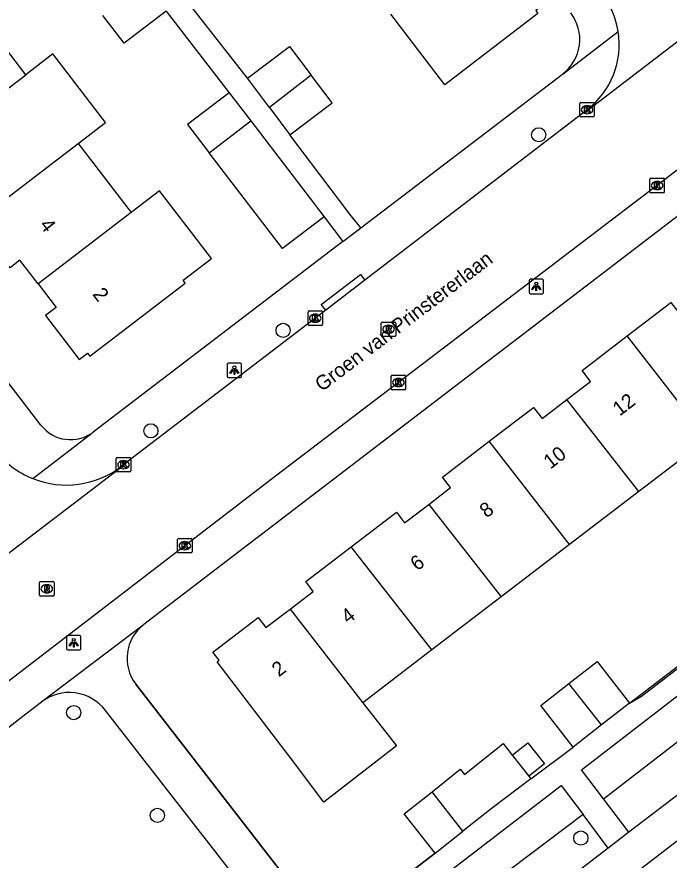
# Model space of a CAD drawing. Extents: x 159353 to 160616, y 385893 to 387321.
# Drawn here: x 160101.7 to 160146.8, y 386810.9 to 386869.2 of the extents above; entities that cross this region are included whole.
import ezdxf

# ---------------------------------------------------------------- set-up
doc = ezdxf.new("R2010")
doc.units = 0
for name, color, linetype in [('IMGEO_Boom', 7, 'Continuous'), ('IMGEO_Groenvoorziening', 7, 'Continuous'), ('IMGEO_Kolk', 7, 'Continuous'), ('IMGEO_Lichtpunt', 7, 'Continuous'), ('IMGEO_Muur', 7, 'Continuous'), ('IMGEO_Openbare_ruimte_label', 7, 'Continuous'), ('IMGEO_Pand', 7, 'Continuous'), ('IMGEO_Pand_nummerreeks', 7, 'Continuous'), ('IMGEO_Rijbaan_lokaal_open', 7, 'Continuous'), ('IMGEO_Rioolput', 7, 'Continuous'), ('IMGEO_Voetpad_open', 7, 'Continuous')]:
    doc.layers.add(name, color=color, linetype=linetype)

msp = doc.modelspace()

# ---------------------------------------------------------------- linework, layer by layer
at = {"layer": 'IMGEO_Boom'}
for centre in [(160137.803, 386861.062), (160120.133, 386847.536), (160110.991, 386840.589), (160105.655, 386821.099), (160111.441, 386813.995), (160140.714, 386812.426)]:
    msp.add_circle(centre, 0.489, dxfattribs=at)
at = {"layer": 'IMGEO_Groenvoorziening'}
for points in [[(160142.279, 386815.143), (160156.642, 386826.232)], [(160140.867, 386814.054), (160125.664, 386802.571)]]:
    msp.add_lwpolyline(points, dxfattribs=at)
at = {"layer": 'IMGEO_Kolk'}
for p, q in [((160140.646, 386862.368), (160140.646, 386863.22)), ((160140.721, 386863.294), (160141.573, 386863.294)), ((160141.647, 386863.22), (160141.647, 386862.368)), ((160141.134, 386863.074), (160141.159, 386863.074)), ((160141.573, 386862.294), (160140.721, 386862.294)), ((160141.157, 386862.514), (160141.132, 386862.514)), ((160145.486, 386857.127), (160145.486, 386857.979)), ((160145.561, 386858.053), (160146.413, 386858.053)), ((160146.487, 386857.979), (160146.487, 386857.127)), ((160145.974, 386857.833), (160145.999, 386857.833)), ((160146.413, 386857.053), (160145.561, 386857.053)), ((160145.997, 386857.273), (160145.972, 386857.273)), ((160121.854, 386847.951), (160121.854, 386848.803)), ((160121.929, 386848.877), (160122.781, 386848.877)), ((160122.342, 386848.657), (160122.367, 386848.657)), ((160122.855, 386848.803), (160122.855, 386847.951)), ((160122.365, 386848.097), (160122.34, 386848.097)), ((160122.781, 386847.877), (160121.929, 386847.877)), ((160127.603, 386843.502), (160127.603, 386844.354)), ((160127.678, 386844.428), (160128.53, 386844.428)), ((160128.091, 386844.208), (160128.116, 386844.208)), ((160128.604, 386844.354), (160128.604, 386843.502)), ((160128.53, 386843.428), (160127.678, 386843.428)), ((160128.114, 386843.648), (160128.089, 386843.648)), ((160108.671, 386838.744), (160109.523, 386838.744)), ((160108.596, 386837.818), (160108.596, 386838.67)), ((160109.084, 386838.524), (160109.109, 386838.524)), ((160109.597, 386838.67), (160109.597, 386837.818)), ((160109.523, 386837.744), (160108.671, 386837.744)), ((160109.107, 386837.964), (160109.082, 386837.964)), ((160112.84, 386832.215), (160112.84, 386833.067)), ((160112.915, 386833.141), (160113.767, 386833.141)), ((160113.328, 386832.921), (160113.353, 386832.921)), ((160113.841, 386833.067), (160113.841, 386832.215)), ((160113.351, 386832.361), (160113.326, 386832.361)), ((160113.767, 386832.141), (160112.915, 386832.141))]:
    msp.add_line(p, q, dxfattribs=at)
for points in [[(160140.646, 386862.368), (160140.646, 386863.22)], [(160140.721, 386863.294), (160141.573, 386863.294)], [(160141.647, 386863.22), (160141.647, 386862.368)], [(160140.967, 386862.994), (160141.09, 386862.994), (160141.09, 386862.843), (160141.22, 386862.994), (160141.384, 386862.994), (160141.238, 386862.843), (160141.391, 386862.594), (160141.239, 386862.594), (160141.154, 386862.758), (160141.09, 386862.691), (160141.09, 386862.594), (160140.967, 386862.594), (160140.967, 386862.994)], [(160141.573, 386862.294), (160140.721, 386862.294)], [(160145.486, 386857.127), (160145.486, 386857.979)], [(160145.561, 386858.053), (160146.413, 386858.053)], [(160146.487, 386857.979), (160146.487, 386857.127)], [(160145.807, 386857.753), (160145.93, 386857.753), (160145.93, 386857.602), (160146.06, 386857.753), (160146.224, 386857.753), (160146.078, 386857.602), (160146.231, 386857.353), (160146.079, 386857.353), (160145.994, 386857.517), (160145.93, 386857.45), (160145.93, 386857.353), (160145.807, 386857.353), (160145.807, 386857.753)], [(160146.413, 386857.053), (160145.561, 386857.053)], [(160121.854, 386847.951), (160121.854, 386848.803)], [(160121.929, 386848.877), (160122.781, 386848.877)], [(160122.855, 386848.803), (160122.855, 386847.951)], [(160122.175, 386848.577), (160122.298, 386848.577), (160122.298, 386848.426), (160122.428, 386848.577), (160122.592, 386848.577), (160122.446, 386848.426), (160122.599, 386848.177), (160122.447, 386848.177), (160122.362, 386848.341), (160122.298, 386848.274), (160122.298, 386848.177), (160122.175, 386848.177), (160122.175, 386848.577)], [(160122.781, 386847.877), (160121.929, 386847.877)], [(160127.603, 386843.502), (160127.603, 386844.354)], [(160127.678, 386844.428), (160128.53, 386844.428)], [(160127.924, 386844.128), (160128.047, 386844.128), (160128.047, 386843.977), (160128.177, 386844.128), (160128.341, 386844.128), (160128.195, 386843.977), (160128.348, 386843.728), (160128.196, 386843.728), (160128.111, 386843.892), (160128.047, 386843.825), (160128.047, 386843.728), (160127.924, 386843.728), (160127.924, 386844.128)], [(160128.604, 386844.354), (160128.604, 386843.502)], [(160128.53, 386843.428), (160127.678, 386843.428)], [(160108.671, 386838.744), (160109.523, 386838.744)], [(160108.596, 386837.818), (160108.596, 386838.67)], [(160108.917, 386838.444), (160109.04, 386838.444), (160109.04, 386838.293), (160109.17, 386838.444), (160109.334, 386838.444), (160109.188, 386838.293), (160109.341, 386838.044), (160109.189, 386838.044), (160109.104, 386838.208), (160109.04, 386838.141), (160109.04, 386838.044), (160108.917, 386838.044), (160108.917, 386838.444)], [(160109.597, 386838.67), (160109.597, 386837.818)], [(160109.523, 386837.744), (160108.671, 386837.744)], [(160112.84, 386832.215), (160112.84, 386833.067)], [(160112.915, 386833.141), (160113.767, 386833.141)], [(160113.841, 386833.067), (160113.841, 386832.215)], [(160113.161, 386832.841), (160113.284, 386832.841), (160113.284, 386832.69), (160113.414, 386832.841), (160113.578, 386832.841), (160113.432, 386832.69), (160113.585, 386832.441), (160113.433, 386832.441), (160113.348, 386832.605), (160113.284, 386832.538), (160113.284, 386832.441), (160113.161, 386832.441), (160113.161, 386832.841)], [(160113.767, 386832.141), (160112.915, 386832.141)]]:
    msp.add_lwpolyline(points, dxfattribs=at)
for centre, start, end in [((160140.723, 386863.218), 91.55205, 178.44795), ((160140.723, 386863.218), 91.55205, 178.44795), ((160141.571, 386863.218), 1.55205, 88.44795), ((160141.571, 386863.218), 1.55205, 88.44795), ((160140.723, 386862.37), 181.55205, 268.44795), ((160140.723, 386862.37), 181.55205, 268.44795), ((160141.571, 386862.37), 271.55205, 358.44795), ((160141.571, 386862.37), 271.55205, 358.44795), ((160145.563, 386857.977), 91.55205, 178.44795), ((160145.563, 386857.977), 91.55205, 178.44795), ((160146.411, 386857.977), 1.55205, 88.44795), ((160146.411, 386857.977), 1.55205, 88.44795), ((160145.563, 386857.129), 181.55205, 268.44795), ((160145.563, 386857.129), 181.55205, 268.44795), ((160146.411, 386857.129), 271.55205, 358.44795), ((160146.411, 386857.129), 271.55205, 358.44795), ((160121.931, 386848.801), 91.55205, 178.44795), ((160121.931, 386848.801), 91.55205, 178.44795), ((160122.779, 386848.801), 1.55205, 88.44795), ((160122.779, 386848.801), 1.55205, 88.44795), ((160121.931, 386847.953), 181.55205, 268.44795), ((160121.931, 386847.953), 181.55205, 268.44795), ((160122.779, 386847.953), 271.55205, 358.44795), ((160122.779, 386847.953), 271.55205, 358.44795), ((160127.68, 386844.352), 91.55205, 178.44795), ((160127.68, 386844.352), 91.55205, 178.44795), ((160128.528, 386844.352), 1.55205, 88.44795), ((160128.528, 386844.352), 1.55205, 88.44795), ((160127.68, 386843.504), 181.55205, 268.44795), ((160127.68, 386843.504), 181.55205, 268.44795), ((160128.528, 386843.504), 271.55205, 358.44795), ((160128.528, 386843.504), 271.55205, 358.44795), ((160108.673, 386838.668), 91.55205, 178.44795), ((160108.673, 386838.668), 91.55205, 178.44795), ((160109.521, 386838.668), 1.55205, 88.44795), ((160109.521, 386838.668), 1.55205, 88.44795), ((160108.673, 386837.82), 181.55205, 268.44795), ((160108.673, 386837.82), 181.55205, 268.44795), ((160109.521, 386837.82), 271.55205, 358.44795), ((160109.521, 386837.82), 271.55205, 358.44795), ((160112.917, 386833.065), 91.55205, 178.44795), ((160112.917, 386833.065), 91.55205, 178.44795), ((160113.765, 386833.065), 1.55205, 88.44795), ((160113.765, 386833.065), 1.55205, 88.44795), ((160112.917, 386832.217), 181.55205, 268.44795), ((160112.917, 386832.217), 181.55205, 268.44795), ((160113.765, 386832.217), 271.55205, 358.44795), ((160113.765, 386832.217), 271.55205, 358.44795)]:
    msp.add_arc(centre, 0.0765, start, end, dxfattribs=at)
for centre, major_axis, ratio, start_param, end_param in [((160141.133, 386862.794), (-0.387, 0.002), 0.722429, 4.712389, 7.853982), ((160141.158, 386862.794), (-0.39, 0.002), 0.717154, 1.570796, 4.712389), ((160145.973, 386857.553), (-0.387, 0.002), 0.722429, 4.712389, 7.853982), ((160145.998, 386857.553), (-0.39, 0.002), 0.717154, 1.570796, 4.712389), ((160122.341, 386848.377), (-0.387, 0.002), 0.722429, 4.712389, 7.853982), ((160122.366, 386848.377), (-0.39, 0.002), 0.717154, 1.570796, 4.712389), ((160128.09, 386843.928), (-0.387, 0.002), 0.722429, 4.712389, 7.853982), ((160128.115, 386843.928), (-0.39, 0.002), 0.717154, 1.570796, 4.712389), ((160109.083, 386838.244), (-0.387, 0.002), 0.722429, 4.712389, 7.853982), ((160109.108, 386838.244), (-0.39, 0.002), 0.717154, 1.570796, 4.712389), ((160113.327, 386832.641), (-0.387, 0.002), 0.722429, 4.712389, 7.853982), ((160113.352, 386832.641), (-0.39, 0.002), 0.717154, 1.570796, 4.712389)]:
    msp.add_ellipse(centre, major_axis=major_axis, ratio=ratio, start_param=start_param, end_param=end_param, dxfattribs=at)
at = {"layer": 'IMGEO_Lichtpunt'}
for p, q in [((160137.135, 386850.972), (160137.135, 386850.165)), ((160137.135, 386850.972), (160137.135, 386850.165)), ((160138.037, 386851.067), (160137.229, 386851.067)), ((160138.037, 386851.067), (160137.229, 386851.067)), ((160138.131, 386850.165), (160138.131, 386850.972)), ((160138.131, 386850.165), (160138.131, 386850.972)), ((160137.229, 386850.071), (160138.037, 386850.071)), ((160137.229, 386850.071), (160138.037, 386850.071)), ((160116.262, 386845.182), (160116.262, 386844.375)), ((160116.262, 386845.182), (160116.262, 386844.375)), ((160117.164, 386845.277), (160116.356, 386845.277)), ((160117.164, 386845.277), (160116.356, 386845.277)), ((160117.258, 386844.375), (160117.258, 386845.182)), ((160117.258, 386844.375), (160117.258, 386845.182)), ((160116.356, 386844.281), (160117.164, 386844.281)), ((160116.356, 386844.281), (160117.164, 386844.281)), ((160106.061, 386826.428), (160105.253, 386826.428)), ((160106.061, 386826.428), (160105.253, 386826.428)), ((160105.159, 386826.333), (160105.159, 386825.526)), ((160105.159, 386826.333), (160105.159, 386825.526)), ((160106.155, 386825.526), (160106.155, 386826.333)), ((160106.155, 386825.526), (160106.155, 386826.333)), ((160105.253, 386825.432), (160106.061, 386825.432)), ((160105.253, 386825.432), (160106.061, 386825.432))]:
    msp.add_line(p, q, dxfattribs=at)
for points in [[(160137.509, 386850.636), (160137.548, 386850.608), (160137.36, 386850.346), (160137.322, 386850.373), (160137.509, 386850.636)], [(160137.611, 386850.588), (160137.658, 386850.588), (160137.658, 386850.266), (160137.611, 386850.266), (160137.611, 386850.588)], [(160137.721, 386850.608), (160137.759, 386850.635), (160137.946, 386850.373), (160137.907, 386850.345), (160137.721, 386850.608)], [(160116.636, 386844.846), (160116.675, 386844.818), (160116.487, 386844.556), (160116.449, 386844.583), (160116.636, 386844.846)], [(160116.738, 386844.798), (160116.785, 386844.798), (160116.785, 386844.476), (160116.738, 386844.476), (160116.738, 386844.798)], [(160116.848, 386844.818), (160116.886, 386844.845), (160117.073, 386844.583), (160117.034, 386844.555), (160116.848, 386844.818)], [(160105.533, 386825.997), (160105.572, 386825.969), (160105.384, 386825.707), (160105.346, 386825.734), (160105.533, 386825.997)], [(160105.635, 386825.949), (160105.682, 386825.949), (160105.682, 386825.627), (160105.635, 386825.627), (160105.635, 386825.949)], [(160105.745, 386825.969), (160105.783, 386825.996), (160105.97, 386825.734), (160105.931, 386825.706), (160105.745, 386825.969)]]:
    msp.add_lwpolyline(points, dxfattribs=at)
for centre in [(160137.634, 386850.77), (160116.761, 386844.98), (160105.658, 386826.131)]:
    msp.add_circle(centre, 0.0994, dxfattribs=at)
for centre, start, end in [((160137.229, 386850.972), 90, 180), ((160137.229, 386850.972), 90, 180), ((160138.037, 386850.972), 0, 90), ((160138.037, 386850.972), 0, 90), ((160137.229, 386850.165), 180, 270), ((160137.229, 386850.165), 180, 270), ((160138.037, 386850.165), 270, 0), ((160138.037, 386850.165), 270, 360), ((160116.356, 386845.182), 90, 180), ((160116.356, 386845.182), 90, 180), ((160117.164, 386845.182), 0, 90), ((160117.164, 386845.182), 0, 90), ((160116.356, 386844.375), 180, 270), ((160116.356, 386844.375), 180, 270), ((160117.164, 386844.375), 270, 0), ((160117.164, 386844.375), 270, 360), ((160105.253, 386826.333), 90, 180), ((160105.253, 386826.333), 90, 180), ((160106.061, 386826.333), 0, 90), ((160106.061, 386826.333), 0, 90), ((160105.253, 386825.526), 180, 270), ((160105.253, 386825.526), 180, 270), ((160106.061, 386825.526), 270, 0), ((160106.061, 386825.526), 270, 360)]:
    msp.add_arc(centre, 0.0946, start, end, dxfattribs=at)
at = {"layer": 'IMGEO_Muur'}
for points in [[(160144.079, 386821.763), (160149.686, 386826.04)], [(160123.336, 386805.777), (160109.942, 386823.075)], [(160130.649, 386811.385), (160123.336, 386805.777)]]:
    msp.add_lwpolyline(points, dxfattribs=at)
at = {"layer": 'IMGEO_Pand'}
for points in [[(160133.851, 386874.227), (160135.076, 386872.633), (160135.788, 386873.18), (160138.167, 386870.084), (160137.605, 386869.651), (160137.753, 386869.459), (160131.324, 386864.519), (160127.572, 386869.402)], [(160102.337, 386865.215), (160098.707, 386869.954)], [(160112.045, 386869.623), (160109.153, 386867.394), (160107.679, 386869.306)], [(160117.665, 386864.968), (160120.583, 386867.166), (160122.079, 386865.181)], [(160105.971, 386860.471), (160107.855, 386861.915), (160104.221, 386866.659), (160102.337, 386865.215)], [(160095.901, 386860.286), (160102.337, 386865.215)], [(160119.182, 386862.955), (160117.665, 386864.968)], [(160122.079, 386865.181), (160119.182, 386862.955)], [(160120.602, 386861.07), (160123.52, 386863.268), (160122.079, 386865.181)], [(160116.409, 386863.967), (160113.532, 386861.77), (160115.021, 386859.82)], [(160116.409, 386863.967), (160117.895, 386862.021)], [(160119.182, 386862.955), (160120.602, 386861.07)], [(160115.021, 386859.82), (160117.895, 386862.021)], [(160117.895, 386862.021), (160122.961, 386855.386)], [(160098.852, 386855.019), (160105.971, 386860.471)], [(160105.971, 386860.471), (160109.632, 386855.692)], [(160122.961, 386855.386), (160120.084, 386853.189), (160115.021, 386859.82)], [(160103.189, 386850.757), (160104.439, 386849.123), (160103.711, 386848.567), (160106.037, 386845.527), (160106.605, 386845.961), (160106.763, 386845.754), (160113.372, 386850.809), (160113.225, 386851.001), (160115.181, 386852.499), (160111.588, 386857.19), (160109.632, 386855.692)], [(160109.632, 386855.692), (160103.189, 386850.757)], [(160103.189, 386850.757), (160101.941, 386852.39), (160101.261, 386851.87), (160098.852, 386855.019)], [(160143.911, 386847.155), (160146.939, 386849.472), (160147.514, 386848.721), (160149.265, 386850.062)], [(160139.752, 386842.755), (160141.385, 386844.005), (160140.798, 386844.772), (160143.911, 386847.155)], [(160149.463, 386840.021), (160143.911, 386847.155)], [(160134.377, 386839.864), (160137.443, 386842.21), (160138.032, 386841.439), (160139.752, 386842.755)], [(160144.713, 386836.386), (160139.752, 386842.755)], [(160130.203, 386835.501), (160131.715, 386836.658), (160131.152, 386837.395), (160134.377, 386839.864)], [(160139.933, 386832.728), (160134.377, 386839.864)], [(160149.463, 386840.021), (160144.713, 386836.386)], [(160144.713, 386836.386), (160139.933, 386832.728)], [(160124.843, 386832.573), (160127.968, 386834.965), (160128.535, 386834.224), (160130.203, 386835.501)], [(160130.203, 386835.501), (160135.203, 386829.107)], [(160120.612, 386828.255), (160122.219, 386829.485), (160121.698, 386830.166), (160124.843, 386832.573)], [(160130.404, 386825.434), (160124.843, 386832.573)], [(160139.933, 386832.728), (160135.203, 386829.107)], [(160135.203, 386829.107), (160130.404, 386825.434)], [(160125.639, 386821.788), (160127.981, 386818.795), (160122.939, 386814.913), (160120.65, 386817.969), (160115.564, 386824.614), (160115.708, 386824.724), (160115.281, 386825.282), (160118.406, 386827.673), (160118.94, 386826.976), (160120.612, 386828.255)], [(160120.612, 386828.255), (160125.639, 386821.788)], [(160130.404, 386825.434), (160125.639, 386821.788)], [(160139.895, 386823.106), (160141.846, 386824.627), (160144.079, 386821.763)], [(160140.176, 386818.72), (160137.943, 386821.584), (160139.895, 386823.106)], [(160142.133, 386820.245), (160139.895, 386823.106)], [(160144.079, 386821.763), (160142.133, 386820.245)], [(160142.133, 386820.245), (160140.176, 386818.72)], [(160130.43, 386815.625), (160132.382, 386817.183), (160132.668, 386816.824), (160135.342, 386818.957), (160135.977, 386818.155)], [(160135.977, 386818.155), (160137.051, 386819.006), (160138.194, 386817.563), (160137.12, 386816.712)], [(160135.977, 386818.155), (160137.12, 386816.712)], [(160137.268, 386816.525), (160134.516, 386814.449), (160132.553, 386812.894)], [(160137.12, 386816.712), (160137.268, 386816.525)], [(160130.649, 386811.385), (160128.506, 386814.09), (160130.43, 386815.625)], [(160132.553, 386812.894), (160130.43, 386815.625)], [(160130.649, 386811.385), (160132.553, 386812.894)]]:
    msp.add_lwpolyline(points, dxfattribs=at)
at = {"layer": 'IMGEO_Rijbaan_lokaal_open'}
for points in [[(160196.463, 386896.31), (160151.064, 386861.424), (160119.702, 386837.529), (160092.045, 386816.287), (160050.74, 386784.659)], [(160141.145, 386862.791), (160141.218, 386862.777), (160155.809, 386874), (160155.806, 386874.043)], [(160141.145, 386862.791), (160125.787, 386851.005)], [(160074.907, 386756.678), (160120.288, 386791.413), (160167.628, 386827.818), (160197.523, 386850.669), (160202.747, 386854.665), (160204.504, 386856.016)], [(160125.787, 386851.005), (160123.766, 386849.454), (160123.08, 386848.93)], [(160123.08, 386848.93), (160108.938, 386838.121)], [(160093.675, 386826.456), (160093.699, 386826.464), (160108.943, 386838.074), (160108.938, 386838.121)]]:
    msp.add_lwpolyline(points, dxfattribs=at)
for centre, radius, start, end in [((160137.695, 386867.307), 5.675, 9.17475, 37.51487), ((160137.681, 386867.304), 5.689, 307.51015, 9.1862), ((160105.149, 386843.073), 6.232, 217.40254, 248.17855), ((160105.153, 386843.072), 6.232, 248.14223, 307.39732)]:
    msp.add_arc(centre, radius, start, end, dxfattribs=at)
at = {"layer": 'IMGEO_Rioolput'}
for p, q in [((160126.922, 386847.187), (160126.922, 386848.039)), ((160126.997, 386848.113), (160127.849, 386848.113)), ((160127.923, 386848.039), (160127.923, 386847.187)), ((160127.41, 386847.893), (160127.435, 386847.893)), ((160127.849, 386847.113), (160126.997, 386847.113)), ((160127.433, 386847.333), (160127.408, 386847.333)), ((160103.294, 386829.238), (160103.294, 386830.09)), ((160103.369, 386830.164), (160104.221, 386830.164)), ((160103.782, 386829.944), (160103.807, 386829.944)), ((160104.295, 386830.09), (160104.295, 386829.238)), ((160103.805, 386829.384), (160103.78, 386829.384)), ((160104.221, 386829.164), (160103.369, 386829.164))]:
    msp.add_line(p, q, dxfattribs=at)
for points in [[(160126.922, 386847.187), (160126.922, 386848.039)], [(160126.997, 386848.113), (160127.849, 386848.113)], [(160127.923, 386848.039), (160127.923, 386847.187)], [(160127.511, 386847.811), (160127.259, 386847.813), (160127.259, 386847.413)], [(160127.259, 386847.413), (160127.383, 386847.413), (160127.383, 386847.575), (160127.394, 386847.575)], [(160127.437, 386847.732), (160127.383, 386847.732), (160127.383, 386847.651)], [(160127.383, 386847.651), (160127.435, 386847.651)], [(160127.441, 386847.546), (160127.512, 386847.413), (160127.652, 386847.413), (160127.587, 386847.539)], [(160127.849, 386847.113), (160126.997, 386847.113)], [(160103.294, 386829.238), (160103.294, 386830.09)], [(160103.369, 386830.164), (160104.221, 386830.164)], [(160104.295, 386830.09), (160104.295, 386829.238)], [(160103.883, 386829.862), (160103.631, 386829.864), (160103.631, 386829.464)], [(160103.631, 386829.464), (160103.755, 386829.464), (160103.755, 386829.626), (160103.766, 386829.626)], [(160103.809, 386829.783), (160103.755, 386829.783), (160103.755, 386829.702)], [(160103.755, 386829.702), (160103.807, 386829.702)], [(160103.813, 386829.597), (160103.884, 386829.464), (160104.024, 386829.464), (160103.959, 386829.59)], [(160104.221, 386829.164), (160103.369, 386829.164)]]:
    msp.add_lwpolyline(points, dxfattribs=at)
for centre, radius, start, end in [((160126.999, 386848.037), 0.0765, 91.55205, 178.44795), ((160126.999, 386848.037), 0.0765, 91.55205, 178.44795), ((160127.847, 386848.037), 0.0765, 1.55205, 88.44795), ((160127.847, 386848.037), 0.0765, 1.55205, 88.44795), ((160127.393, 386847.522), 0.0533, 26.02933, 88.69889), ((160127.419, 386847.84), 0.19, 274.7715, 282.96867), ((160127.443, 386847.636), 0.0964, 77.00612, 93.18647), ((160127.457, 386847.693), 0.0378, 276.66336, 79.67722), ((160127.51, 386847.701), 0.109, 350.36119, 89.41601), ((160127.508, 386847.701), 0.112, 277.58423, 350.98172), ((160127.492, 386847.486), 0.108, 29.51342, 73.79051), ((160126.999, 386847.189), 0.0765, 181.55205, 268.44795), ((160126.999, 386847.189), 0.0765, 181.55205, 268.44795), ((160127.847, 386847.189), 0.0765, 271.55205, 358.44795), ((160127.847, 386847.189), 0.0765, 271.55205, 358.44795), ((160103.371, 386830.088), 0.0765, 91.55205, 178.44795), ((160103.371, 386830.088), 0.0765, 91.55205, 178.44795), ((160104.219, 386830.088), 0.0765, 1.55205, 88.44795), ((160104.219, 386830.088), 0.0765, 1.55205, 88.44795), ((160103.765, 386829.573), 0.0533, 26.02933, 88.69889), ((160103.791, 386829.891), 0.19, 274.7715, 282.96867), ((160103.815, 386829.687), 0.0964, 77.00612, 93.18647), ((160103.829, 386829.744), 0.0378, 276.66336, 79.67722), ((160103.882, 386829.752), 0.109, 350.36119, 89.41601), ((160103.88, 386829.752), 0.112, 277.58423, 350.98172), ((160103.864, 386829.537), 0.108, 29.51342, 73.79051), ((160103.371, 386829.24), 0.0765, 181.55205, 268.44795), ((160103.371, 386829.24), 0.0765, 181.55205, 268.44795), ((160104.219, 386829.24), 0.0765, 271.55205, 358.44795), ((160104.219, 386829.24), 0.0765, 271.55205, 358.44795)]:
    msp.add_arc(centre, radius, start, end, dxfattribs=at)
for centre, major_axis, ratio, start_param, end_param in [((160127.409, 386847.613), (-0.387, 0.002), 0.722429, 4.712389, 7.853982), ((160127.434, 386847.613), (-0.39, 0.002), 0.717154, 1.570796, 4.712389), ((160103.781, 386829.664), (-0.387, 0.002), 0.722429, 4.712389, 7.853982), ((160103.806, 386829.664), (-0.39, 0.002), 0.717154, 1.570796, 4.712389)]:
    msp.add_ellipse(centre, major_axis=major_axis, ratio=ratio, start_param=start_param, end_param=end_param, dxfattribs=at)
at = {"layer": 'IMGEO_Voetpad_open'}
for points in [[(160103.386, 386840.991), (160051.664, 386908.582)], [(160201.563, 386896.896), (160110.499, 386827.185)], [(160117.665, 386864.968), (160113.304, 386870.567)], [(160112.045, 386869.623), (160116.409, 386863.967)], [(160139.454, 386865.26), (160139.493, 386865.27), (160143.297, 386868.212)], [(160125.517, 386854.628), (160139.454, 386865.26)], [(160125.517, 386854.628), (160124.749, 386855.564), (160120.602, 386861.07)], [(160122.961, 386855.386), (160124.267, 386853.674)], [(160124.267, 386853.674), (160125.517, 386854.628)], [(160124.267, 386853.674), (160107.007, 386840.507)], [(160123.08, 386848.93), (160122.773, 386849.324), (160125.48, 386851.399), (160125.787, 386851.005)], [(160102.833, 386837.288), (160107.004, 386840.496), (160107.007, 386840.507)], [(160142.279, 386815.143), (160140.768, 386817.136), (160155.157, 386828.244), (160156.642, 386826.232)], [(160103.43, 386821.836), (160103.442, 386821.859), (160110.462, 386827.183), (160110.499, 386827.185)], [(160144.079, 386821.763), (160144.918, 386822.237), (160149.758, 386825.946)], [(160158.429, 386823.811), (160144.03, 386812.833)], [(160109.942, 386823.075), (160123.336, 386805.777), (160130.649, 386811.385)], [(160090.506, 386811.9), (160100.012, 386819.208), (160102.354, 386821.009), (160103.43, 386821.836)], [(160123.587, 386801.019), (160107.847, 386821.253)], [(160137.268, 386816.525), (160140.176, 386818.72)], [(160125.664, 386802.571), (160124.233, 386804.438), (160139.365, 386816.052), (160140.867, 386814.054)], [(160144.03, 386812.833), (160142.279, 386815.143)], [(160142.612, 386811.733), (160140.867, 386814.054)], [(160144.03, 386812.833), (160142.612, 386811.733)], [(160142.612, 386811.733), (160129.831, 386801.906)]]:
    msp.add_lwpolyline(points, dxfattribs=at)
for centre, radius, start, end in [((160137.622, 386867.659), 3.019, 307.37263, 37.48593), ((160105.439, 386842.566), 2.588, 217.49462, 307.27878), ((160112.278, 386824.851), 2.935, 127.31752, 217.24671), ((160105.348, 386819.342), 3.146, 37.408, 127.55398)]:
    msp.add_arc(centre, radius, start, end, dxfattribs=at)

# ---------------------------------------------------------------- texts
at = {"layer": 'IMGEO_Openbare_ruimte_label'}
for s, rotation, p in [('Groen van Prinstererlaan', 37.15637, (160122.81, 386843.26)), ('Jan Romeinstraat', 37.80965, (160144.459, 386806.332))]:
    msp.add_text(s, height=1, rotation=rotation, dxfattribs=at).set_placement(p)
at = {"layer": 'IMGEO_Pand_nummerreeks'}
for s, rotation, p in [('4', 307.47083, (160103.251, 386854.807)), ('2', 307.47123, (160106.918, 386850.022)), ('12', 37.43264, (160143.397, 386841.567)), ('10', 37.43264, (160138.616, 386837.908)), ('8', 37.43264, (160134.198, 386834.525)), ('6', 37.43264, (160129.41, 386830.86)), ('4', 37.43264, (160124.624, 386827.197)), ('2', 37.43264, (160119.837, 386823.532))]:
    msp.add_text(s, height=1, rotation=rotation, dxfattribs=at).set_placement(p)

doc.saveas('drawing.dxf')
